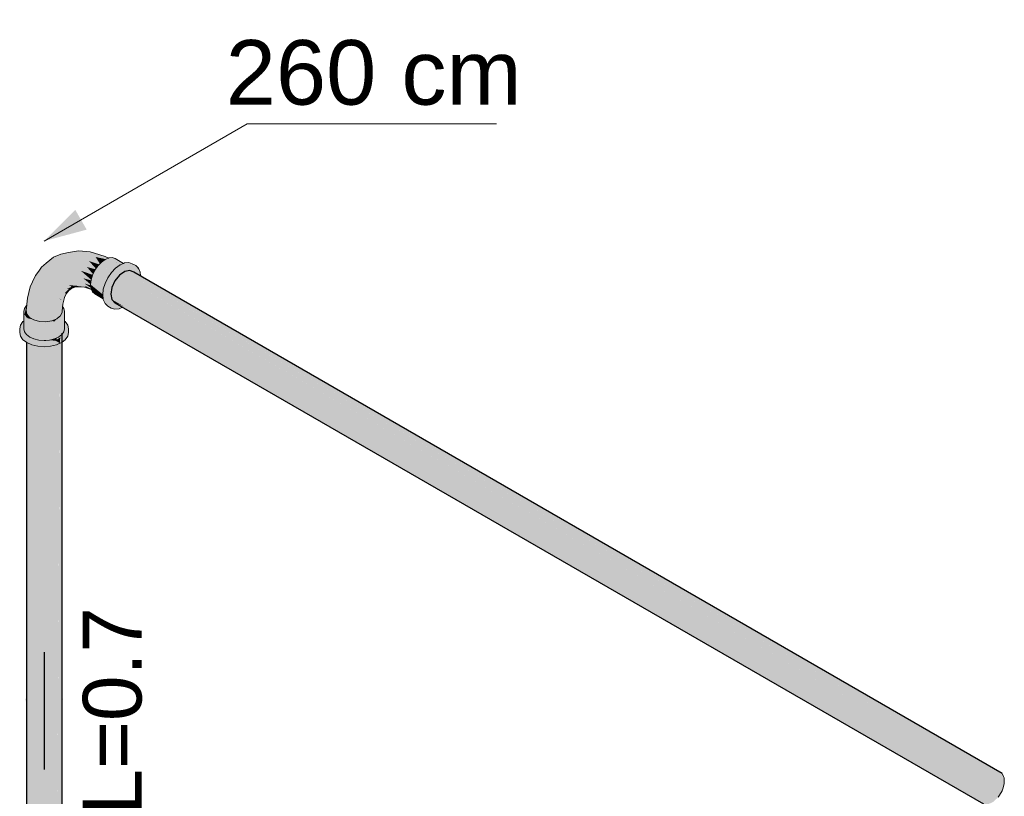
# Model space of a CAD drawing. Header units: millimetres. Extents: x 2 to 902, y -447 to 199.
# Tile 305 of 656: x 81.85 to 85.21, y 69.03 to 71.67. Entities that reach past the tile are written whole.
import ezdxf

# ---------------------------------------------------------------- set-up
doc = ezdxf.new("R2010")
doc.units = ezdxf.units.MM
doc.header["$MEASUREMENT"] = 0
doc.linetypes.add('NULL', pattern=[0])
for name, color, linetype, lineweight in [('AF-Condutos', 4, 'Continuous', 25), ('AF-Conexões', 9, 'Continuous', 18), ('AF-Sentido conduto', 9, 'Continuous', 30), ('AF-Textos conduto', 7, 'Continuous', 9), ('Cotas', 1, 'Continuous', 0), ('DI-Elementos em corte', 9, 'Continuous', 18), ('Textos', 7, 'Continuous', 9)]:
    doc.layers.add(name, color=color, linetype=linetype, lineweight=lineweight)
doc.styles.add('Arial', font='arial.ttf')

msp = doc.modelspace()

# ---------------------------------------------------------------- hatches: boundary and pattern name
at = {"layer": 'AF-Condutos', "linetype": 'Continuous'}
for points in [[(82.2287, 70.8189), (82.2115, 70.8155), (82.2676, 70.7831), (82.2676, 70.7833), (82.2676, 70.7831), (82.2115, 70.8155), (82.1936, 70.803), (82.178, 70.7836), (82.1674, 70.7606), (82.2395, 70.7188), (82.1674, 70.7606), (82.1637, 70.7381), (82.2208, 70.7052), (82.2315, 70.713), (82.2392, 70.7186), (82.2315, 70.713), (82.2208, 70.7052), (82.2814, 70.6702), (82.2783, 70.6957), (82.2814, 70.6702), (85.1208, 69.0308), (85.1234, 69.0463), (82.2782, 70.6964), (85.1234, 69.0463), (85.1246, 69.0533), (82.2781, 70.6967), (82.2396, 70.7189), (82.2781, 70.6967), (85.1246, 69.0533), (85.1319, 69.0691), (82.278, 70.6975), (82.24, 70.7192), (82.2584, 70.7326), (82.24, 70.7192), (82.278, 70.6975), (82.2744, 70.7276), (82.2617, 70.735), (82.2744, 70.7276), (82.278, 70.6975), (85.1319, 69.0691), (85.1352, 69.0763), (82.2743, 70.728), (82.2619, 70.7352), (82.2623, 70.7355), (82.2619, 70.7352), (82.2743, 70.728), (85.1352, 69.0763), (85.1459, 69.0896), (82.2742, 70.7286), (82.2725, 70.7429), (82.2742, 70.7286), (85.1459, 69.0896), (82.2834, 70.7508), (82.2706, 70.7583), (82.2834, 70.7509), (85.1507, 69.0957), (82.2836, 70.751), (82.2706, 70.7585), (82.2837, 70.751), (82.284, 70.7513), (82.2705, 70.7589), (82.284, 70.7513), (82.2837, 70.751), (85.1631, 69.1043), (82.3009, 70.7636), (82.2676, 70.783), (85.1631, 69.1043), (85.1687, 69.1082), (85.1805, 69.1106), (82.2659, 70.7974), (85.1805, 69.1106), (85.1858, 69.1116), (82.2659, 70.7975)], [(82.2287, 70.8189), (85.1858, 69.1116), (85.195, 69.1074)], [(82.2657, 70.7991), (82.242, 70.8127), (82.2287, 70.8189), (82.2659, 70.7975), (85.195, 69.1074)], [(82.242, 70.8127), (85.195, 69.1074), (85.1992, 69.1055)], [(82.2706, 70.7585), (85.1507, 69.0957), (85.1631, 69.1043)], [(82.2706, 70.7583), (85.1459, 69.0896), (85.1507, 69.0957)], [(82.1674, 70.72), (82.2085, 70.6962), (85.1246, 69.0127), (85.122, 69.0252), (85.1208, 69.0308), (82.2208, 70.7052), (82.2207, 70.7051), (82.2086, 70.6963), (82.2207, 70.7051), (82.2208, 70.7052), (82.1637, 70.7381)], [(82.1674, 70.72), (85.1279, 69.0093), (85.1246, 69.0127)], [(82.209, 70.696), (82.1674, 70.72), (82.178, 70.7092)], [(82.178, 70.7092), (85.1352, 69.002), (85.1279, 69.0093)], [(82.2084, 70.6962), (82.178, 70.7092), (82.2044, 70.694), (82.205, 70.6937), (82.207, 70.6951), (82.205, 70.6937), (85.1279, 69.0093), (82.209, 70.696)], [(81.8763, 67.8966), (81.8763, 67.8876), (81.8854, 67.8739), (81.8854, 67.9092), (81.8777, 67.8985), (81.8854, 67.9092), (81.8854, 67.9155), (81.8854, 67.9241), (81.8854, 70.5879), (81.8764, 67.9173), (81.8764, 67.9029)], [(81.8857, 67.9159), (81.8854, 70.5879), (81.8854, 67.9155), (81.8854, 67.8739), (81.9034, 67.8635), (81.9041, 67.9415), (81.9034, 67.9406), (81.9041, 67.9415), (81.9034, 70.5775)], [(81.9912, 70.5712), (81.9914, 70.5911), (81.9753, 70.5797)], [(81.9914, 67.8771), (81.9914, 67.9108), (81.9914, 67.9148), (81.9914, 67.9237), (81.9914, 70.5911), (81.9775, 67.9342), (81.9914, 70.5911), (81.9757, 67.9366), (81.9757, 67.9355), (81.9813, 67.9184), (81.9757, 67.9355), (81.9757, 67.9226), (81.9801, 67.9193), (81.9757, 67.9226), (81.9753, 67.8657)], [(81.998, 67.8913), (81.998, 67.8993), (81.998, 67.9056), (81.9978, 67.9059), (81.9975, 67.9062), (81.9945, 67.9084), (81.9975, 67.9062), (81.9978, 67.9059), (81.994, 67.9111), (81.9978, 67.9059), (81.998, 67.9056), (81.998, 67.9058), (81.998, 67.9187), (81.998, 67.9225), (81.998, 70.6053), (81.9915, 67.9315), (81.9915, 67.9236), (81.9915, 67.9146), (81.9914, 67.9107), (81.9928, 67.9097), (81.9914, 67.9107), (81.9914, 67.9084), (81.9929, 67.9063), (81.9943, 67.9044), (81.9929, 67.9063), (81.9914, 67.9084), (81.9914, 67.8771), (81.998, 67.8913), (81.9957, 67.9024)], [(81.8763, 70.5738), (81.8763, 67.8876), (81.8854, 70.5675), (81.8847, 70.5701), (81.8779, 70.5731), (81.8763, 70.5743)], [(81.8854, 70.5675), (81.8854, 70.5698), (81.8847, 70.5701)], [(81.8854, 70.5678), (81.8857, 67.9159), (81.9033, 70.5619), (81.9034, 70.5635), (81.902, 70.5639), (81.8952, 70.5655), (81.8854, 70.5698)], [(81.9034, 67.8635), (81.9272, 67.8582), (81.9272, 70.5722)], [(81.9035, 70.5616), (81.9041, 67.9415), (81.9271, 70.5579), (81.9271, 70.5598), (81.9245, 70.56), (81.9152, 70.5607), (81.9035, 70.5635)], [(81.9272, 67.8582), (81.9526, 67.859), (81.9526, 70.573)], [(81.9525, 70.5579), (81.9525, 70.5602), (81.9368, 70.5591), (81.9272, 70.5598), (81.9272, 70.5583), (81.9272, 67.8582)], [(81.9526, 67.859), (81.9753, 67.8657), (81.9753, 70.5797)], [(81.9583, 70.5607), (81.9526, 70.5603), (81.9526, 70.5593), (81.9526, 67.859), (81.9752, 70.562), (81.9752, 70.5647)], [(81.9912, 70.5686), (81.9912, 70.5712), (81.9784, 70.5655), (81.9753, 70.5648), (81.9753, 70.5641), (81.9753, 67.8657)], [(81.9979, 70.5741), (81.9979, 70.5748), (81.9957, 70.5731), (81.9914, 70.5712), (81.9914, 70.5699), (81.9914, 67.8771)]]:
    msp.add_hatch(color=151, dxfattribs=at).paths.add_polyline_path(points)
at = {"layer": 'AF-Conexões', "linetype": 'Continuous'}
for points in [[(81.8777, 70.7005), (81.8759, 70.6826), (81.8777, 70.6703), (81.8867, 70.6592), (81.8873, 70.6589), (81.898, 70.6637), (81.8873, 70.6589), (81.9017, 70.6505), (81.921, 70.6453), (81.9135, 70.6705), (81.9061, 70.6672), (81.9135, 70.6705), (81.91, 70.6824), (81.921, 70.6453), (81.9422, 70.6443), (81.9309, 70.6888), (81.9422, 70.6443), (81.9628, 70.6474), (81.9516, 70.6741), (81.9628, 70.6474), (81.9802, 70.6545), (81.9693, 70.6846), (81.9802, 70.6545), (81.9893, 70.6619), (81.9924, 70.6645), (81.9936, 70.6782), (81.9924, 70.6645), (81.9979, 70.6764), (81.9995, 70.6962), (82, 70.7024), (81.9989, 70.697), (81.9987, 70.6973), (81.995, 70.6836), (81.9987, 70.6973), (81.9972, 70.6994), (81.9989, 70.697), (82, 70.7024), (82.0006, 70.7047), (81.9997, 70.7089), (81.9964, 70.7005), (81.9953, 70.6974), (81.9843, 70.6886), (81.9929, 70.6955), (81.9953, 70.6974), (81.9951, 70.7006), (81.9942, 70.7179), (81.9785, 70.7077), (81.9942, 70.7179), (81.985, 70.7264), (81.962, 70.7028), (81.985, 70.7264), (81.9949, 70.7189), (82.0096, 70.7412), (82.0209, 70.7504), (82.0299, 70.7578), (82.0249, 70.7554), (82.0054, 70.7457), (81.9875, 70.7465), (81.9644, 70.7282), (81.9453, 70.7083), (81.9644, 70.7282), (81.9875, 70.7465), (81.9987, 70.746), (82.0054, 70.7457), (82.01, 70.7503), (82.0054, 70.7457), (82.0214, 70.7536), (82.0249, 70.7554), (82.0256, 70.7562), (82.0241, 70.7556), (82.0229, 70.7552), (82.0182, 70.7534), (82.0229, 70.7552), (82.0241, 70.7556), (82.0256, 70.7562), (82.0269, 70.7577), (82.0318, 70.7594), (82.0381, 70.7616), (82.0359, 70.7611), (82.0326, 70.76), (82.0359, 70.7611), (82.0332, 70.7606), (82.0311, 70.7601), (82.0284, 70.7596), (82.0274, 70.7583), (82.0284, 70.7596), (82.0277, 70.7594), (82.0267, 70.7592), (82.0252, 70.7576), (82.0275, 70.76), (82.017, 70.7572), (82.0267, 70.7592), (82.0312, 70.7639), (82.0292, 70.7639), (82.0217, 70.7641), (82.0292, 70.7639), (82.0312, 70.7639), (82.0334, 70.7662), (82.034, 70.7669), (82.0243, 70.768), (81.994, 70.7787), (82.0085, 70.7645), (82.0023, 70.7706), (82.0019, 70.7709), (81.994, 70.7787), (81.9949, 70.7719), (81.9949, 70.7715), (81.9958, 70.7648), (81.9962, 70.7617), (81.9619, 70.7542), (81.94, 70.7294), (81.9619, 70.7542), (81.9962, 70.7617), (81.994, 70.7787), (81.9602, 70.7727), (81.994, 70.7787), (82.0243, 70.768), (82.0433, 70.7727), (82.017, 70.7842), (82.0433, 70.7727), (82.0741, 70.7616), (82.0983, 70.7539), (82.0981, 70.7544), (82.0777, 70.7638), (82.0971, 70.7543), (82.097, 70.7556), (82.0969, 70.7564), (82.0968, 70.7572), (82.0965, 70.7595), (82.0954, 70.7603), (82.074, 70.7747), (82.0371, 70.7885), (82.074, 70.7747), (82.0948, 70.7681), (82.0951, 70.7709), (82.0952, 70.7714), (82.095, 70.7715), (82.0698, 70.7927), (82.0963, 70.7849), (82.0968, 70.7866), (82.097, 70.7873), (82.0969, 70.7874), (82.0621, 70.8177), (82.0356, 70.8102), (81.9992, 70.7996), (82.0356, 70.8102), (82.0621, 70.8177), (82.1022, 70.8042), (82.1034, 70.8066), (82.0825, 70.8308), (82.0451, 70.8389), (82.0194, 70.8334), (82.0028, 70.8183), (82.0194, 70.8334), (82.0451, 70.8389), (82.0825, 70.8308), (82.1118, 70.8228), (82.1133, 70.825), (82.0897, 70.8508), (82.0508, 70.8568), (82.0101, 70.853), (81.9927, 70.837), (81.9755, 70.8202), (81.9666, 70.7921), (81.9755, 70.8202), (81.9927, 70.837), (82.0101, 70.853), (82.0508, 70.8568), (82.0897, 70.8508), (82.1245, 70.8393), (82.1268, 70.8418), (82.1118, 70.8648), (82.1471, 70.8573), (82.1511, 70.859), (82.1548, 70.8606), (82.1562, 70.8612), (82.1447, 70.8666), (82.1267, 70.872), (82.08, 70.8752), (82.0575, 70.8705), (82.08, 70.8752), (82.1267, 70.872), (82.094, 70.8824), (82.0492, 70.8803), (82.0242, 70.8698), (82.0492, 70.8803), (82.094, 70.8824), (82.0533, 70.8861), (82.0202, 70.8802), (81.9921, 70.8623), (81.9596, 70.8378), (81.9498, 70.8069), (81.9446, 70.785), (81.931, 70.7644), (81.9255, 70.7405), (81.931, 70.7644), (81.9446, 70.785), (81.9498, 70.8069), (81.9596, 70.8378), (81.9921, 70.8623), (82.0202, 70.8802), (81.9932, 70.8747), (81.9691, 70.8599), (81.9932, 70.8747), (81.9687, 70.8639), (81.944, 70.8443), (81.9339, 70.8247), (81.927, 70.7995), (81.9339, 70.8247), (81.944, 70.8443), (81.9276, 70.8302), (81.9188, 70.8167), (81.9169, 70.8033), (81.9114, 70.7796), (81.9169, 70.8033), (81.9188, 70.8167), (81.9069, 70.8014), (81.8973, 70.7805), (81.8984, 70.7676), (81.8973, 70.7805), (81.8896, 70.7634), (81.8869, 70.7425), (81.8896, 70.7634), (81.8801, 70.7246), (81.8829, 70.7054), (81.8959, 70.7127), (81.9091, 70.746), (81.9183, 70.7155), (81.9167, 70.7208), (81.8994, 70.7132), (81.8964, 70.7118), (81.8994, 70.7132), (81.9167, 70.7208), (81.9145, 70.7282), (81.9091, 70.746), (81.8968, 70.7148), (81.8959, 70.7127), (81.8958, 70.7116), (81.893, 70.6814), (81.8958, 70.7116), (81.8959, 70.7127), (81.8882, 70.7084), (81.8876, 70.7079), (81.8867, 70.7072), (81.8833, 70.7047), (81.8867, 70.7072), (81.8876, 70.7079), (81.8882, 70.7084), (81.8866, 70.7075), (81.8829, 70.7054), (81.883, 70.7045), (81.8829, 70.7054), (81.8828, 70.7043), (81.8829, 70.7054), (81.8829, 70.7058), (81.8792, 70.7042), (81.8791, 70.7015), (81.878, 70.7007), (81.8791, 70.7015), (81.8792, 70.7042), (81.8829, 70.7058), (81.8801, 70.7246), (81.878, 70.7037)], [(82.1234, 70.8397), (82.0897, 70.8508), (82.1121, 70.8263), (82.1133, 70.825), (82.1159, 70.8288), (82.1197, 70.8343), (82.1245, 70.8393)], [(82.1371, 70.8527), (82.1118, 70.8648), (82.1261, 70.8429), (82.1268, 70.8418), (82.1286, 70.8438), (82.1316, 70.8468), (82.1386, 70.852)], [(82.1462, 70.8575), (82.1118, 70.8648), (82.1367, 70.8529), (82.1386, 70.852), (82.1403, 70.8532), (82.1443, 70.8561), (82.1471, 70.8573)], [(82.1767, 70.8233), (82.1443, 70.8561), (82.1316, 70.8468), (82.1751, 70.8217)], [(82.1966, 70.8385), (82.1562, 70.8612), (82.1443, 70.8561)], [(82.1853, 70.8325), (82.1443, 70.8561), (82.1761, 70.824), (82.1767, 70.8233), (82.1775, 70.8242), (82.18, 70.8268), (82.1866, 70.8317)], [(82.1962, 70.8387), (82.1443, 70.8561), (82.184, 70.8332), (82.194, 70.8374), (82.184, 70.8332), (82.1866, 70.8317), (82.1884, 70.833), (82.1943, 70.8373), (82.1952, 70.8379), (82.1966, 70.8385)], [(82.2057, 70.8424), (82.2075, 70.8432), (82.1791, 70.8596), (82.1689, 70.8627), (82.157, 70.8615), (82.1562, 70.8612), (82.1968, 70.8386), (82.2005, 70.8402), (82.1644, 70.8573), (82.2005, 70.8402), (82.2007, 70.8403), (82.2026, 70.8411), (82.2048, 70.842)], [(82.1562, 70.8612), (82.1963, 70.8387), (82.1964, 70.8388)], [(82.095, 70.7891), (82.097, 70.7873), (82.1017, 70.8031), (82.102, 70.8042), (82.0621, 70.8177)], [(82.1019, 70.8083), (82.1034, 70.8066), (82.1095, 70.8194), (82.1118, 70.8228), (82.1112, 70.8229), (82.0825, 70.8308)], [(82.1468, 70.7799), (82.1536, 70.794), (82.1604, 70.79), (82.1547, 70.7963), (82.1197, 70.8343), (82.1095, 70.8194), (82.1017, 70.8031), (82.1458, 70.7777)], [(82.1651, 70.8108), (82.1316, 70.8468), (82.1197, 70.8343), (82.1549, 70.796), (82.1638, 70.8089)], [(82.1733, 70.8228), (82.1316, 70.8468), (82.165, 70.811), (82.1651, 70.8108), (82.1653, 70.8111), (82.1658, 70.8118), (82.1751, 70.8217)], [(82.2044, 70.694), (82.2031, 70.6947), (82.2017, 70.6956), (82.1862, 70.7045), (82.178, 70.7092), (82.177, 70.7103), (82.1674, 70.72), (82.1637, 70.7381), (82.1617, 70.7258), (82.1606, 70.7193), (82.1591, 70.7105), (82.1668, 70.7157), (82.1681, 70.7167), (82.1668, 70.7157), (82.1591, 70.7105), (82.1708, 70.7037), (82.1685, 70.7147), (82.1701, 70.7138), (82.1685, 70.7147), (82.1708, 70.7037), (82.1573, 70.6996), (82.1719, 70.6983), (82.1817, 70.6974), (82.1772, 70.7097), (82.1817, 70.6974), (82.1905, 70.6966), (82.156, 70.6997), (82.1573, 70.6996), (82.1708, 70.7037), (82.1591, 70.7105), (82.1606, 70.7193), (82.1597, 70.7198), (82.1606, 70.7193), (82.1617, 70.7258), (82.1637, 70.7381), (82.1647, 70.744), (82.1634, 70.7394), (82.1601, 70.7273), (82.1583, 70.7206), (82.1601, 70.7273), (82.1634, 70.7394), (82.1647, 70.744), (82.1597, 70.7575), (82.1647, 70.744), (82.1662, 70.7532), (82.1583, 70.7644), (82.1603, 70.7615), (82.1649, 70.7551), (82.1662, 70.7532), (82.1674, 70.7606), (82.178, 70.7836), (82.1695, 70.7729), (82.1684, 70.7716), (82.1695, 70.7729), (82.178, 70.7836), (82.1804, 70.7865), (82.1838, 70.7961), (82.1724, 70.7881), (82.1721, 70.7884), (82.172, 70.7878), (82.1721, 70.7884), (82.1719, 70.7878), (82.1721, 70.7884), (82.1713, 70.7874), (82.1721, 70.7884), (82.1724, 70.7881), (82.1838, 70.7961), (82.1804, 70.7865), (82.1936, 70.803), (82.1848, 70.7968), (82.1936, 70.803), (82.1938, 70.8032), (82.1924, 70.8147), (82.1938, 70.8032), (82.1938, 70.8031), (82.1953, 70.8041), (82.1951, 70.8048), (82.1953, 70.8041), (82.1959, 70.8046), (82.2029, 70.8095), (82.2115, 70.8155), (82.2022, 70.8136), (82.1939, 70.8119), (82.1957, 70.8055), (82.1929, 70.8158), (82.1939, 70.8119), (82.2022, 70.8136), (82.2115, 70.8155), (82.2201, 70.8172), (82.22, 70.8214), (82.2197, 70.8354), (82.22, 70.8214), (82.2216, 70.8225), (82.22, 70.8214), (82.2201, 70.8172), (82.2222, 70.8176), (82.2222, 70.823), (82.2222, 70.8347), (82.2222, 70.8242), (82.2222, 70.823), (82.2222, 70.8219), (82.2222, 70.8176), (82.2287, 70.8189), (82.242, 70.8127), (82.2306, 70.8193), (82.2357, 70.8204), (82.2289, 70.8276), (82.2235, 70.8238), (82.2232, 70.8236), (82.2235, 70.8238), (82.2289, 70.8276), (82.2357, 70.8204), (82.2441, 70.8221), (82.2314, 70.8294), (82.2315, 70.8294), (82.2314, 70.8294), (82.2441, 70.8221), (82.2443, 70.8221), (82.2327, 70.8303), (82.2443, 70.8221), (82.2441, 70.8221), (82.2357, 70.8204), (82.2306, 70.8193), (82.242, 70.8127), (82.2435, 70.8121), (82.242, 70.8127), (82.2438, 70.8117), (82.2439, 70.8119), (82.2457, 70.8211), (82.246, 70.8224), (82.2439, 70.8119), (82.2576, 70.8055), (82.2439, 70.8119), (82.2438, 70.8117), (82.2596, 70.8026), (82.2588, 70.805), (82.2596, 70.8026), (82.2657, 70.7991), (82.2653, 70.802), (82.2603, 70.8043), (82.2653, 70.802), (82.2639, 70.8136), (82.2525, 70.8238), (82.2639, 70.8136), (82.2562, 70.8245), (82.2486, 70.8353), (82.2332, 70.8306), (82.2486, 70.8353), (82.2408, 70.836), (82.2222, 70.8376), (82.2201, 70.8359), (82.2222, 70.8376), (82.2208, 70.8368), (82.2197, 70.8361), (82.196, 70.8225), (82.1918, 70.82), (82.1727, 70.7921), (82.1712, 70.7873), (82.1575, 70.7682), (82.1712, 70.7873), (82.1727, 70.7921), (82.1678, 70.7849), (82.1678, 70.7849), (82.1678, 70.7849), (82.1573, 70.7693), (82.1678, 70.7849), (82.1573, 70.7695), (82.156, 70.7677), (82.156, 70.7315), (82.156, 70.722), (82.156, 70.7122), (82.156, 70.7677), (82.1504, 70.7155), (82.156, 70.7677), (82.1918, 70.82), (82.2197, 70.8361), (82.2222, 70.8376), (82.2193, 70.8364), (82.2222, 70.8376), (82.2486, 70.8353), (82.2364, 70.839), (82.2486, 70.8353), (82.2369, 70.8421), (82.2247, 70.8458), (82.2105, 70.8444), (82.2098, 70.8418), (82.207, 70.8311), (82.2098, 70.8418), (82.2105, 70.8444), (82.2075, 70.8432), (82.1952, 70.8379), (82.18, 70.8268), (82.1776, 70.805), (82.1654, 70.7872), (82.1776, 70.805), (82.18, 70.8268), (82.1658, 70.8118), (82.1536, 70.794), (82.1442, 70.7745), (82.1383, 70.7547), (82.1501, 70.7479), (82.1383, 70.7547), (82.1481, 70.7291), (82.1383, 70.7547), (82.1363, 70.7359), (82.1497, 70.7159), (82.1363, 70.7359), (82.1475, 70.7172), (82.1501, 70.7127), (82.1475, 70.7172), (82.1363, 70.7359), (82.1379, 70.7227), (82.1383, 70.7195), (82.1442, 70.7065), (82.1536, 70.6978), (82.1654, 70.691), (82.1933, 70.6938), (82.1654, 70.691), (82.1776, 70.6872), (82.1918, 70.6886), (82.1964, 70.6906)], [(82.1964, 70.8388), (82.1963, 70.8387), (82.1968, 70.8386)], [(82.1963, 70.8387), (82.1966, 70.8385), (82.1968, 70.8386)], [(82.2486, 70.8353), (82.2639, 70.8136), (82.258, 70.8266)], [(82.0698, 70.7927), (82.0952, 70.7714), (82.0966, 70.7848)], [(82.1377, 70.7491), (82.0968, 70.7866), (82.0951, 70.7709), (82.1364, 70.737), (82.1375, 70.7465)], [(82.0966, 70.7848), (82.0968, 70.7866), (82.0963, 70.7849)], [(82.1411, 70.7638), (82.1017, 70.8031), (82.0968, 70.7866), (82.1403, 70.7615)], [(82.1369, 70.7499), (82.1377, 70.7491), (82.1383, 70.7547), (82.1391, 70.7622), (82.0968, 70.7866)], [(82.102, 70.8042), (82.1017, 70.8031), (82.1022, 70.8042)], [(82.1397, 70.7652), (82.1411, 70.7638), (82.1442, 70.7745), (82.1458, 70.7777), (82.1452, 70.778), (82.1017, 70.8031)], [(81.9942, 70.7179), (81.9953, 70.6974), (82.0066, 70.727), (82.0122, 70.7399), (82.0256, 70.7562), (82.0229, 70.7552), (82.0096, 70.7412)], [(82.0344, 70.7669), (82.0348, 70.7673), (82.0344, 70.7669), (82.0343, 70.7667), (82.0468, 70.7651), (82.0485, 70.7649), (82.0521, 70.7644), (82.063, 70.763), (82.0741, 70.7616), (82.0689, 70.7629), (82.067, 70.7631), (82.0533, 70.7647), (82.0501, 70.765), (82.0492, 70.7651), (82.0476, 70.7653), (82.0492, 70.7651), (82.0501, 70.765), (82.0533, 70.7647), (82.067, 70.7631), (82.0689, 70.7629), (82.0741, 70.7616), (82.0713, 70.7626), (82.07, 70.7627), (82.0707, 70.7626), (82.0713, 70.7626), (82.0706, 70.7627), (82.0696, 70.7628), (82.0706, 70.7627), (82.0702, 70.7628), (82.0706, 70.7627), (82.0713, 70.7626), (82.0707, 70.7628), (82.0681, 70.7635), (82.0591, 70.7658), (82.0681, 70.7635), (82.06, 70.766), (82.0681, 70.7635), (82.0707, 70.7628), (82.0611, 70.7663), (82.0581, 70.7667), (82.0545, 70.7671), (82.0581, 70.7667), (82.0611, 70.7663), (82.0569, 70.7678), (82.0556, 70.7675), (82.0554, 70.7675), (82.0556, 70.7675), (82.0569, 70.7678), (82.0565, 70.7679), (82.0545, 70.7678), (82.0353, 70.7668), (82.0545, 70.7678), (82.0351, 70.7668), (82.0345, 70.7669), (82.0351, 70.7668), (82.0545, 70.7678), (82.042, 70.7718), (82.0545, 70.7678), (82.0565, 70.7679), (82.0433, 70.7727), (82.0419, 70.7718), (82.0433, 70.7727), (82.0419, 70.7718), (82.0433, 70.7727), (82.0409, 70.7721), (82.0385, 70.7715), (82.0382, 70.7715), (82.0243, 70.768), (82.0339, 70.7668), (82.037, 70.77), (82.034, 70.7669), (82.0341, 70.7669), (82.0343, 70.7667)], [(82.0299, 70.7578), (82.0416, 70.7623), (82.0381, 70.7616), (82.0269, 70.7577), (82.0249, 70.7554)], [(82.0275, 70.76), (82.0312, 70.7639), (82.0275, 70.76), (82.0267, 70.7592), (82.0284, 70.7596), (82.0416, 70.7623), (82.0449, 70.7635), (82.0456, 70.7638), (82.0445, 70.7635), (82.0456, 70.7638), (82.0443, 70.7635), (82.0456, 70.7638), (82.0485, 70.7637), (82.0521, 70.7644), (82.0515, 70.7645), (82.0494, 70.7648), (82.0485, 70.7649), (82.0483, 70.7648), (82.0485, 70.7649), (82.0473, 70.765), (82.0468, 70.7651), (82.0437, 70.7655), (82.0429, 70.7656), (82.0343, 70.7667), (82.0342, 70.7667), (82.0339, 70.7668), (82.0334, 70.7662), (82.0338, 70.7662), (82.0463, 70.765), (82.0334, 70.7662), (82.0434, 70.7642), (82.0338, 70.7661), (82.0411, 70.7636), (82.0291, 70.7604), (82.0411, 70.7636), (82.0319, 70.7639), (82.0411, 70.7636), (82.0338, 70.7661), (82.0315, 70.7639), (82.0338, 70.7661), (82.0334, 70.7662), (82.0312, 70.7639)], [(82.0312, 70.7639), (82.0275, 70.76), (82.0291, 70.7604)], [(82.0339, 70.7668), (82.0312, 70.7639), (82.0319, 70.7639)], [(82.0339, 70.7668), (82.0341, 70.7669), (82.034, 70.7669)], [(82.0341, 70.7669), (82.0339, 70.7668), (82.0343, 70.7667)], [(82.0473, 70.7634), (82.063, 70.763), (82.0621, 70.7631), (82.0456, 70.7638), (82.0416, 70.7623)], [(82.0485, 70.7637), (82.0621, 70.7631), (82.0521, 70.7644)], [(82.074, 70.7747), (82.0965, 70.7595), (82.0955, 70.7679)], [(82.0955, 70.7679), (82.0951, 70.7709), (82.0948, 70.7681)], [(82.1362, 70.7373), (82.0951, 70.7709), (82.0968, 70.7572), (82.1363, 70.7355), (82.1363, 70.7359), (82.1364, 70.737)], [(82.1378, 70.7238), (82.1376, 70.7256), (82.1374, 70.7273), (82.1374, 70.7273), (82.1373, 70.7276), (82.1373, 70.728), (82.1366, 70.7337), (82.1365, 70.7343), (82.1276, 70.7394), (82.1364, 70.7355), (82.0968, 70.7572), (82.1085, 70.7487), (82.1043, 70.7508), (82.0991, 70.7534), (82.1043, 70.7508), (82.1085, 70.7487), (82.1053, 70.7511), (82.1039, 70.7521), (82.1012, 70.7529), (82.1039, 70.7521), (82.0968, 70.7572), (82.0981, 70.7544), (82.0983, 70.7539), (82.0984, 70.7537), (82.1017, 70.7463), (82.1095, 70.7391), (82.1379, 70.7227)], [(82.0971, 70.7543), (82.0974, 70.7542), (82.0983, 70.7539), (82.0976, 70.7554), (82.0972, 70.7563), (82.0968, 70.7572), (82.0969, 70.7564), (82.097, 70.7556)], [(82.0974, 70.7542), (82.0984, 70.7537), (82.0983, 70.7539)], [(82.1391, 70.7622), (82.1383, 70.7547), (82.1403, 70.7615)], [(81.988, 70.7236), (81.9941, 70.718), (81.9949, 70.7189), (81.9884, 70.7239), (81.985, 70.7264)], [(81.9942, 70.7179), (81.9949, 70.7189), (81.9941, 70.718)], [(82.0003, 70.706), (82.0006, 70.7047), (82.0066, 70.727), (82.0008, 70.7118), (81.9997, 70.7089)], [(82.1276, 70.7394), (82.1362, 70.7345), (82.1362, 70.7352), (82.1363, 70.7355)], [(82.1363, 70.7355), (82.1362, 70.7352), (82.1364, 70.7355)], [(82.1362, 70.7345), (82.1365, 70.7343), (82.1364, 70.7351), (82.1364, 70.7355), (82.1362, 70.7352)], [(82.1364, 70.7355), (82.1363, 70.7359), (82.1363, 70.7355)], [(82.0064, 70.6467), (82.0064, 70.6363), (82.0064, 70.6207), (82.0049, 70.6143), (82.004, 70.6103), (82.0054, 70.6122), (82.0064, 70.6136), (82.0054, 70.6122), (82.004, 70.6103), (81.9985, 70.6027), (81.998, 70.6019), (81.9984, 70.6017), (81.998, 70.6019), (82.004, 70.6103), (81.998, 70.6529), (81.9979, 70.653), (81.997, 70.6537), (81.9979, 70.653), (81.997, 70.6595), (81.9932, 70.6566), (81.986, 70.6511), (81.997, 70.6595), (81.9979, 70.653), (82.004, 70.6103), (82.004, 70.6485), (82.004, 70.6103), (82.0064, 70.6207), (82.0064, 70.6467), (82.0053, 70.6475), (82.0064, 70.6467), (82.0064, 70.6795), (82.004, 70.6691), (81.9716, 70.6448), (81.9368, 70.6394), (81.9548, 70.6407), (81.9368, 70.6394), (81.8876, 70.6511), (81.881, 70.6561), (81.8804, 70.6566), (81.8779, 70.6547), (81.8804, 70.6566), (81.8766, 70.6594), (81.8766, 70.6541), (81.8766, 70.6537), (81.8766, 70.6006), (81.8876, 70.5923), (81.902, 70.6448), (81.9188, 70.6407), (81.902, 70.6448), (81.8876, 70.5923), (81.902, 70.586), (81.9095, 70.5826), (81.902, 70.586), (81.8944, 70.5893), (81.8876, 70.5923), (81.8862, 70.5934), (81.8787, 70.5991), (81.8766, 70.6006), (81.8763, 70.601), (81.875, 70.6028), (81.8741, 70.604), (81.8743, 70.6023), (81.8759, 70.5975), (81.8752, 70.6017), (81.8759, 70.5975), (81.8763, 70.5973), (81.8813, 70.5941), (81.8801, 70.5956), (81.8763, 70.6008), (81.8801, 70.5956), (81.8813, 70.5941), (81.8802, 70.5956), (81.8806, 70.5955), (81.8802, 70.5956), (81.8813, 70.5941), (81.8848, 70.5936), (81.8763, 70.5949), (81.8813, 70.5941), (81.8763, 70.5973), (81.8759, 70.5975), (81.8756, 70.5977), (81.8759, 70.5975), (81.8743, 70.6023), (81.8703, 70.6), (81.8743, 70.6023), (81.8741, 70.604), (81.8731, 70.6032), (81.8741, 70.604), (81.8779, 70.6547), (81.8672, 70.6207), (81.8713, 70.608), (81.8696, 70.6103), (81.8763, 70.601), (81.8766, 70.6006), (81.8765, 70.6537), (81.8763, 70.6535), (81.8765, 70.6537), (81.8766, 70.6594), (81.8763, 70.6577), (81.8757, 70.653), (81.8696, 70.6485), (81.8757, 70.653), (81.8766, 70.6594), (81.8696, 70.6691), (81.8685, 70.6477), (81.8696, 70.6691), (81.8765, 70.6996), (81.8696, 70.6899), (81.8672, 70.6795), (81.8672, 70.6467), (81.8672, 70.6207), (81.8672, 70.6317), (81.8672, 70.6467), (81.8647, 70.6448), (81.8656, 70.6281), (81.8647, 70.6448), (81.8632, 70.6384), (81.8599, 70.6238), (81.8564, 70.6083), (81.8621, 70.6207), (81.859, 70.6139), (81.8564, 70.6083), (81.8604, 70.6129), (81.8644, 70.6175), (81.8604, 70.6129), (81.8667, 70.6081), (81.8604, 70.6129), (81.8564, 70.6083), (81.8672, 70.6057), (81.8672, 70.6077), (81.8672, 70.6136), (81.8672, 70.6077), (81.8708, 70.605), (81.8672, 70.6077), (81.8672, 70.6057), (81.8708, 70.6048), (81.8708, 70.605), (81.8708, 70.6048), (81.8709, 70.6049), (81.8708, 70.6048), (81.8711, 70.6048), (81.8694, 70.6004), (81.8711, 70.6048), (81.8564, 70.6083), (81.8681, 70.601), (81.8564, 70.6083), (81.8586, 70.6052), (81.8647, 70.5967), (81.8763, 70.5921), (81.8775, 70.5918), (81.8763, 70.5921), (81.8647, 70.5967), (81.8735, 70.5928), (81.8763, 70.5915), (81.8777, 70.5918), (81.8856, 70.5932), (81.8777, 70.5918), (81.8812, 70.5909), (81.891, 70.5897), (81.8812, 70.5909), (81.8777, 70.5918), (81.8763, 70.5915), (81.8937, 70.5839), (81.9063, 70.5783), (81.8955, 70.5837), (81.8994, 70.5834), (81.8933, 70.588), (81.8994, 70.5834), (81.9009, 70.5833), (81.908, 70.5828), (81.8966, 70.5872), (81.9082, 70.5827), (81.9175, 70.5791), (81.9191, 70.5784), (81.908, 70.5828), (81.9009, 70.5833), (81.8994, 70.5834), (81.8955, 70.5837), (81.9063, 70.5783), (81.9152, 70.5743), (81.9265, 70.5751), (81.9422, 70.5763), (81.9673, 70.5782), (81.9784, 70.5791), (81.9549, 70.582), (81.9461, 70.5799), (81.9411, 70.5787), (81.9591, 70.5789), (81.9329, 70.5786), (81.9428, 70.5801), (81.9391, 70.5804), (81.9293, 70.5794), (81.9275, 70.5799), (81.9293, 70.5794), (81.9391, 70.5804), (81.9428, 70.5801), (81.9542, 70.5819), (81.9368, 70.5806), (81.921, 70.5818), (81.9277, 70.5799), (81.921, 70.5818), (81.9191, 70.5819), (81.9188, 70.5819), (81.9368, 70.5806), (81.9548, 70.5819), (81.9716, 70.586), (81.986, 70.5923), (81.997, 70.6007), (81.9973, 70.5974), (81.9976, 70.5952), (81.998, 70.5923), (81.998, 70.595), (81.998, 70.5976), (81.998, 70.6013), (81.998, 70.5976), (82.0022, 70.5995), (82.0026, 70.5997), (82.0022, 70.5995), (81.998, 70.5976), (81.998, 70.595), (81.998, 70.5923), (82.0013, 70.5931), (81.998, 70.5923), (81.9976, 70.5952), (81.9973, 70.5974), (81.997, 70.6007), (81.9953, 70.5965), (81.9975, 70.5952), (81.9978, 70.5922), (81.9975, 70.5952), (81.9953, 70.5965), (81.997, 70.6007), (81.9965, 70.6003), (81.9944, 70.597), (81.9965, 70.6003), (81.9944, 70.597), (81.9934, 70.5956), (81.9944, 70.597), (81.9965, 70.6003), (81.9943, 70.5971), (81.9932, 70.5955), (81.9943, 70.5971), (81.9965, 70.6003), (81.994, 70.5973), (81.9965, 70.6003), (81.9944, 70.5987), (81.9936, 70.5975), (81.9921, 70.595), (81.9936, 70.5975), (81.9944, 70.5987), (81.9935, 70.5976), (81.9944, 70.5987), (81.9932, 70.5977), (81.986, 70.5923), (81.9911, 70.5946), (81.986, 70.5923), (81.984, 70.5889), (81.9871, 70.5897), (81.984, 70.5889), (81.986, 70.5923), (81.9803, 70.588), (81.9794, 70.5838), (81.9784, 70.5791), (81.9812, 70.5839), (81.9784, 70.5791), (81.9825, 70.584), (81.9784, 70.5791), (81.9827, 70.5841), (81.9876, 70.5898), (81.9827, 70.5841), (81.9848, 70.5842), (81.9827, 70.5841), (81.9784, 70.5791), (81.9837, 70.5822), (81.9851, 70.5842), (81.9889, 70.5901), (81.9851, 70.5842), (81.9837, 70.5822), (81.9852, 70.5842), (81.9894, 70.5902), (81.9896, 70.5903), (81.9966, 70.5919), (81.9896, 70.5903), (81.9894, 70.5902), (81.9852, 70.5842), (81.9837, 70.5822), (81.9877, 70.5844), (81.998, 70.5904), (82.002, 70.5927), (82.0036, 70.5936), (82.0089, 70.5967), (82.0032, 70.6), (81.9992, 70.6023), (82.0028, 70.605), (81.9992, 70.6023), (82.0018, 70.6008), (82.0032, 70.6), (82.0064, 70.5982), (82.0063, 70.6013), (82.0061, 70.6075), (82.0063, 70.6013), (82.0064, 70.5982), (82.0064, 70.6014), (82.0064, 70.5982), (82.0089, 70.5967), (82.0077, 70.602), (82.0064, 70.6077), (82.0064, 70.6079), (82.0071, 70.6146), (82.0064, 70.6079), (82.0089, 70.5967), (82.0089, 70.6172), (82.0089, 70.6319), (82.0089, 70.6448)], [(81.8765, 70.6996), (81.8746, 70.691), (81.8716, 70.6779), (81.8696, 70.6691), (81.8718, 70.6777), (81.8696, 70.6691), (81.8744, 70.668), (81.8739, 70.6751), (81.8748, 70.6894), (81.8739, 70.6751), (81.8744, 70.668), (81.8754, 70.6732), (81.875, 70.6738), (81.8754, 70.6732), (81.8753, 70.6771), (81.8754, 70.6732), (81.8744, 70.668), (81.8782, 70.6671), (81.8809, 70.6664), (81.879, 70.6687), (81.8777, 70.6703), (81.8766, 70.6717), (81.8777, 70.6703), (81.8773, 70.6729), (81.8765, 70.6787), (81.8759, 70.6826), (81.8776, 70.7003), (81.8777, 70.7005)], [(81.9995, 70.6962), (81.9994, 70.6946), (81.9979, 70.6764), (82.0029, 70.6871), (81.9979, 70.6764), (81.9933, 70.6665), (81.9924, 70.6645), (81.9865, 70.6597), (81.9716, 70.6448), (81.9895, 70.6582), (81.9948, 70.6665), (81.9895, 70.6582), (81.9969, 70.6638), (81.9973, 70.6685), (81.9974, 70.6706), (81.9973, 70.6685), (81.9969, 70.6638), (82.0022, 70.6726), (81.9969, 70.6638), (82.004, 70.6691), (82.0054, 70.6752), (82.0064, 70.6795), (82.0041, 70.6897), (82.004, 70.6899)], [(81.9963, 70.6885), (81.9966, 70.6897), (81.9785, 70.6531)], [(81.8791, 70.6636), (81.8766, 70.6594), (81.881, 70.6561), (81.8996, 70.6518), (81.8924, 70.6559), (81.8834, 70.6572), (81.8924, 70.6559), (81.8898, 70.6574), (81.8855, 70.6581), (81.8879, 70.6577), (81.8898, 70.6574), (81.8886, 70.6581), (81.8873, 70.6589), (81.887, 70.6588), (81.8854, 70.66), (81.8841, 70.6607), (81.8854, 70.66), (81.887, 70.6588), (81.8873, 70.6589), (81.8867, 70.6592), (81.8853, 70.6609), (81.8809, 70.6664), (81.8696, 70.6691), (81.8697, 70.6691), (81.8766, 70.6594)], [(81.8996, 70.6518), (81.8813, 70.656), (81.881, 70.6561), (81.8876, 70.6511), (81.91, 70.6458), (81.9041, 70.6492), (81.91, 70.6458), (81.9368, 70.6394), (81.91, 70.6483), (81.9017, 70.6505)], [(81.91, 70.6483), (81.9185, 70.6455), (81.9285, 70.6421), (81.9368, 70.6394), (81.9409, 70.64), (81.9313, 70.6426), (81.9409, 70.64), (81.9619, 70.6433), (81.9716, 70.6448), (81.9525, 70.6437), (81.9716, 70.6448), (81.9613, 70.6472), (81.9585, 70.6468), (81.9579, 70.6467), (81.9556, 70.6463), (81.9422, 70.6443), (81.9317, 70.6426), (81.9422, 70.6443), (81.9224, 70.6453), (81.9214, 70.6453), (81.921, 70.6453)], [(81.9671, 70.6492), (81.9628, 70.6474), (81.9613, 70.6472), (81.9619, 70.6471), (81.9716, 70.6448), (81.9681, 70.6482)], [(81.9865, 70.6597), (81.9802, 70.6545), (81.9794, 70.6542), (81.979, 70.654), (81.9785, 70.6531), (81.9789, 70.654), (81.9761, 70.6528), (81.9759, 70.6527), (81.9743, 70.6496), (81.9759, 70.6527), (81.9757, 70.6526), (81.9751, 70.6524), (81.9735, 70.649), (81.9736, 70.6491), (81.9735, 70.6491), (81.973, 70.649), (81.9735, 70.6491), (81.9736, 70.6491), (81.9751, 70.6524), (81.9714, 70.6509), (81.9671, 70.6492), (81.9681, 70.6482), (81.9701, 70.6462), (81.9716, 70.6448), (81.9821, 70.6552)], [(82.0089, 70.6448), (82.0089, 70.5967), (81.998, 70.5904), (81.9784, 70.5791), (81.9957, 70.5867), (81.998, 70.5884), (81.998, 70.5772), (81.998, 70.5884), (81.9957, 70.5867), (81.9784, 70.5791), (81.9152, 70.5743), (81.8763, 70.5915), (81.8647, 70.5967), (81.8763, 70.5879), (81.8647, 70.5967), (81.8564, 70.6083), (81.8647, 70.6448), (81.8564, 70.6332), (81.8535, 70.6207), (81.8535, 70.6071), (81.8564, 70.5947), (81.8647, 70.5831), (81.8763, 70.5743), (81.8763, 70.5863), (81.8763, 70.5743), (81.8779, 70.5867), (81.8763, 70.5743), (81.8779, 70.5731), (81.8952, 70.5791), (81.8779, 70.5731), (81.8952, 70.5655), (81.9152, 70.5607), (81.9368, 70.5727), (81.9583, 70.5743), (81.9368, 70.5727), (81.9152, 70.5607), (81.9368, 70.5591), (81.9583, 70.5607), (81.9784, 70.5655), (81.9957, 70.5731), (81.998, 70.5748), (82.0089, 70.5831), (82.0172, 70.5947), (82.0172, 70.6083), (82.0172, 70.5947), (82.0201, 70.6071), (82.0201, 70.6207), (82.0172, 70.6332)], [(81.8966, 70.5872), (81.908, 70.5828), (81.9173, 70.5791), (81.9191, 70.5784), (81.9175, 70.5791), (81.9082, 70.5827)], [(81.9429, 70.5801), (81.9329, 70.5786), (81.9411, 70.5787), (81.9461, 70.5799), (81.9547, 70.5819), (81.9542, 70.5819), (81.9428, 70.5801), (81.9329, 70.5786)], [(81.9461, 70.5799), (81.9548, 70.5819), (81.9547, 70.5819)], [(81.9741, 70.5834), (81.9716, 70.586), (81.9699, 70.5855), (81.9607, 70.5833), (81.9569, 70.5824), (81.9637, 70.5826), (81.9728, 70.5833), (81.9637, 70.5826), (81.9569, 70.5824), (81.9549, 70.582), (81.955, 70.5819), (81.9583, 70.5822), (81.955, 70.5819), (81.9784, 70.5791)], [(81.9741, 70.5834), (81.986, 70.5923), (81.9716, 70.586)], [(81.9803, 70.588), (81.9741, 70.5834), (81.9784, 70.5791)], [(82.0064, 70.6079), (82.0064, 70.6077), (82.0077, 70.602), (82.0064, 70.6077)]]:
    msp.add_hatch(color=161, dxfattribs=at).paths.add_polyline_path(points)
at = {"layer": 'AF-Sentido conduto', "linetype": 'Continuous'}
msp.add_hatch(color=7, dxfattribs=at).paths.add_polyline_path([(81.9368, 69.1191), (82.0015, 69.3606), (81.8721, 69.3606)])
at = {"layer": 'Cotas', "linetype": 'Continuous'}
msp.add_hatch(color=1, dxfattribs=at).paths.add_polyline_path([(81.9368, 70.9191), (82.0817, 70.958), (82.0429, 71.0252)])
at = {"layer": 'DI-Elementos em corte', "linetype": 'Continuous'}
msp.add_hatch(color=31, dxfattribs=at).paths.add_polyline_path([(85.1899, 69.0318), (85.1992, 69.0467), (85.2014, 69.0539), (85.2065, 69.0699), (85.2065, 69.0764), (85.2065, 69.0907), (85.2042, 69.0953), (85.1992, 69.1055), (85.195, 69.1074), (85.1858, 69.1116), (85.1805, 69.1106), (85.1687, 69.1082), (85.1631, 69.1043), (85.1507, 69.0957), (85.1459, 69.0896), (85.1352, 69.0763), (85.1319, 69.0691), (85.1246, 69.0533), (85.1234, 69.0463), (85.1208, 69.0308), (85.122, 69.0252), (85.1246, 69.0127), (85.1279, 69.0093), (85.1352, 69.002), (85.14, 69.0015), (85.1507, 69.0006), (85.1563, 69.0031), (85.1687, 69.0087), (85.174, 69.0138), (85.1858, 69.025)])

# ---------------------------------------------------------------- linework, layer by layer
at = {"layer": 'AF-Condutos'}
for p, q in [((82.2115, 70.8155), (82.1936, 70.803)), ((82.2287, 70.8189), (82.2115, 70.8155)), ((82.242, 70.8127), (82.2287, 70.8189)), ((82.178, 70.7836), (82.1674, 70.7606)), ((82.1936, 70.803), (82.178, 70.7836)), ((85.1992, 69.1055), (82.242, 70.8127)), ((82.1674, 70.7606), (82.1637, 70.7381)), ((82.1637, 70.7381), (82.1674, 70.72)), ((82.1674, 70.72), (82.178, 70.7092)), ((82.178, 70.7092), (85.1352, 69.002)), ((81.998, 67.9225), (81.998, 70.6053)), ((81.8763, 70.5743), (81.8763, 70.5738)), ((81.8763, 70.5738), (81.8763, 67.8876))]:
    msp.add_line(p, q, dxfattribs=at)
at = {"layer": 'AF-Conexões'}
for p, q in [((82.0533, 70.8861), (82.0202, 70.8802)), ((82.094, 70.8824), (82.0533, 70.8861)), ((82.1267, 70.872), (82.094, 70.8824)), ((81.9687, 70.8639), (81.944, 70.8443)), ((81.9932, 70.8747), (81.9687, 70.8639)), ((82.0202, 70.8802), (81.9932, 70.8747)), ((82.1447, 70.8666), (82.1267, 70.872)), ((82.1443, 70.8561), (82.1316, 70.8468)), ((82.1562, 70.8612), (82.1443, 70.8561)), ((82.1562, 70.8612), (82.1447, 70.8666)), ((82.157, 70.8615), (82.1562, 70.8612)), ((82.1689, 70.8627), (82.157, 70.8615)), ((82.1791, 70.8596), (82.1689, 70.8627)), ((82.2075, 70.8432), (82.1791, 70.8596)), ((81.9188, 70.8167), (81.9069, 70.8014)), ((81.9276, 70.8302), (81.9188, 70.8167)), ((81.944, 70.8443), (81.9276, 70.8302)), ((82.1095, 70.8194), (82.1017, 70.8031)), ((82.1197, 70.8343), (82.1095, 70.8194)), ((82.1316, 70.8468), (82.1197, 70.8343)), ((82.18, 70.8268), (82.1658, 70.8118)), ((82.1952, 70.8379), (82.18, 70.8268)), ((82.2075, 70.8432), (82.1952, 70.8379)), ((82.2105, 70.8444), (82.2075, 70.8432)), ((82.2247, 70.8458), (82.2105, 70.8444)), ((82.2369, 70.8421), (82.2247, 70.8458)), ((82.2486, 70.8353), (82.2369, 70.8421)), ((82.258, 70.8266), (82.2486, 70.8353)), ((82.2639, 70.8136), (82.258, 70.8266)), ((81.9069, 70.8014), (81.8973, 70.7805)), ((82.0968, 70.7866), (82.0951, 70.7709)), ((82.1017, 70.8031), (82.0968, 70.7866)), ((82.1536, 70.794), (82.1442, 70.7745)), ((82.1658, 70.8118), (82.1536, 70.794)), ((82.2653, 70.802), (82.2639, 70.8136)), ((82.2657, 70.7991), (82.2653, 70.802)), ((81.8896, 70.7634), (81.8801, 70.7246)), ((81.8973, 70.7805), (81.8896, 70.7634)), ((82.0229, 70.7552), (82.0096, 70.7412)), ((82.0096, 70.7412), (82.0209, 70.7504)), ((82.0122, 70.7399), (82.0256, 70.7562)), ((82.0275, 70.76), (82.017, 70.7572)), ((82.017, 70.7572), (82.0267, 70.7592)), ((82.0209, 70.7504), (82.0299, 70.7578)), ((82.0243, 70.768), (82.0339, 70.7668)), ((82.034, 70.7669), (82.0243, 70.768)), ((82.0267, 70.7592), (82.0284, 70.7596)), ((82.0312, 70.7639), (82.0275, 70.76)), ((82.0284, 70.7596), (82.0416, 70.7623)), ((82.0299, 70.7578), (82.0416, 70.7623)), ((82.0339, 70.7668), (82.0312, 70.7639)), ((82.0339, 70.7668), (82.0343, 70.7667)), ((82.0343, 70.7667), (82.0468, 70.7651)), ((82.0416, 70.7623), (82.0473, 70.7634)), ((82.0468, 70.7651), (82.0485, 70.7649)), ((82.0473, 70.7634), (82.063, 70.763)), ((82.0485, 70.7649), (82.0521, 70.7644)), ((82.0521, 70.7644), (82.063, 70.763)), ((82.063, 70.763), (82.0741, 70.7616)), ((82.0741, 70.7616), (82.0983, 70.7539)), ((82.0777, 70.7638), (82.0971, 70.7543)), ((82.0981, 70.7544), (82.0777, 70.7638)), ((82.0951, 70.7709), (82.0968, 70.7572)), ((82.0968, 70.7572), (82.0981, 70.7544)), ((82.0971, 70.7543), (82.0974, 70.7542)), ((82.0974, 70.7542), (82.0984, 70.7537)), ((82.0981, 70.7544), (82.0983, 70.7539)), ((82.0983, 70.7539), (82.0984, 70.7537)), ((82.0984, 70.7537), (82.1017, 70.7463)), ((82.1383, 70.7547), (82.1363, 70.7359)), ((82.1442, 70.7745), (82.1383, 70.7547)), ((81.8801, 70.7246), (81.878, 70.7037)), ((82.0006, 70.7047), (82.0066, 70.727)), ((82.0066, 70.727), (82.0122, 70.7399)), ((82.1017, 70.7463), (82.1095, 70.7391)), ((82.1095, 70.7391), (82.1379, 70.7227)), ((82.1363, 70.7359), (82.1379, 70.7227)), ((82.1379, 70.7227), (82.1383, 70.7195)), ((82.1383, 70.7195), (82.1442, 70.7065)), ((81.8696, 70.6899), (81.8672, 70.6795)), ((81.8765, 70.6996), (81.8696, 70.6899)), ((81.8777, 70.7005), (81.8759, 70.6826)), ((81.8759, 70.6826), (81.8777, 70.6703)), ((81.8777, 70.7005), (81.8765, 70.6996)), ((81.878, 70.7037), (81.8777, 70.7005)), ((81.9979, 70.6764), (81.9995, 70.6962)), ((81.9995, 70.6962), (82, 70.7024)), ((82.004, 70.6899), (81.9995, 70.6962)), ((82, 70.7024), (82.0006, 70.7047)), ((82.0041, 70.6897), (82.004, 70.6899)), ((82.0064, 70.6795), (82.0041, 70.6897)), ((82.1442, 70.7065), (82.1536, 70.6978)), ((82.1536, 70.6978), (82.1654, 70.691)), ((82.1654, 70.691), (82.1776, 70.6872)), ((82.1776, 70.6872), (82.1918, 70.6886)), ((82.1918, 70.6886), (82.1964, 70.6906)), ((82.1964, 70.6906), (82.2044, 70.694)), ((81.8672, 70.6795), (81.8672, 70.6467)), ((81.8777, 70.6703), (81.8867, 70.6592)), ((81.8867, 70.6592), (81.8873, 70.6589)), ((81.8873, 70.6589), (81.9017, 70.6505)), ((81.9017, 70.6505), (81.921, 70.6453)), ((81.9422, 70.6443), (81.9628, 70.6474)), ((81.9628, 70.6474), (81.9802, 70.6545)), ((81.9802, 70.6545), (81.9893, 70.6619)), ((81.9893, 70.6619), (81.9924, 70.6645)), ((81.9924, 70.6645), (81.9979, 70.6764)), ((82.0064, 70.6467), (82.0064, 70.6795)), ((81.8564, 70.6332), (81.8535, 70.6207)), ((81.8535, 70.6207), (81.8535, 70.6071)), ((81.8647, 70.6448), (81.8564, 70.6332)), ((81.8672, 70.6467), (81.8647, 70.6448)), ((81.8672, 70.6467), (81.8672, 70.6207)), ((81.8672, 70.6207), (81.8696, 70.6103)), ((81.921, 70.6453), (81.9422, 70.6443)), ((82.004, 70.6103), (82.0064, 70.6207)), ((82.0064, 70.6207), (82.0064, 70.6467)), ((82.0089, 70.6448), (82.0064, 70.6467)), ((82.0172, 70.6332), (82.0089, 70.6448)), ((82.0201, 70.6207), (82.0172, 70.6332)), ((82.0201, 70.6071), (82.0201, 70.6207)), ((81.8535, 70.6071), (81.8564, 70.5947)), ((81.8564, 70.5947), (81.8647, 70.5831)), ((81.8647, 70.5831), (81.8763, 70.5743)), ((81.8696, 70.6103), (81.8763, 70.601)), ((81.8763, 70.601), (81.8766, 70.6006)), ((81.8766, 70.6006), (81.8876, 70.5923)), ((81.8876, 70.5923), (81.902, 70.586)), ((81.902, 70.586), (81.9188, 70.5819)), ((81.9188, 70.5819), (81.9368, 70.5806)), ((81.9368, 70.5806), (81.9548, 70.5819)), ((81.9548, 70.5819), (81.9716, 70.586)), ((81.9716, 70.586), (81.986, 70.5923)), ((81.986, 70.5923), (81.997, 70.6007)), ((81.997, 70.6007), (81.998, 70.6019)), ((81.998, 70.6019), (82.004, 70.6103)), ((81.998, 70.5748), (82.0089, 70.5831)), ((82.0089, 70.5831), (82.0172, 70.5947)), ((82.0172, 70.5947), (82.0201, 70.6071)), ((81.8763, 70.5743), (81.8779, 70.5731)), ((81.8779, 70.5731), (81.8952, 70.5655)), ((81.8952, 70.5655), (81.9152, 70.5607)), ((81.9152, 70.5607), (81.9368, 70.5591)), ((81.9368, 70.5591), (81.9583, 70.5607)), ((81.9583, 70.5607), (81.9784, 70.5655)), ((81.9784, 70.5655), (81.9957, 70.5731)), ((81.9957, 70.5731), (81.998, 70.5748))]:
    msp.add_line(p, q, dxfattribs=at)
at = {"layer": 'AF-Sentido conduto'}
msp.add_lwpolyline([(81.9368, 69.5191), (81.9368, 69.1191)], dxfattribs=at)
at = {"layer": 'Cotas'}
msp.add_lwpolyline([(81.9368, 70.9191), (82.6283, 71.3183), (83.4777, 71.3183)], dxfattribs=at)
at = {"layer": 'DI-Elementos em corte'}
for p, q in [((85.2042, 69.0953), (85.1992, 69.1055)), ((85.2065, 69.0907), (85.2042, 69.0953)), ((85.2065, 69.0764), (85.2065, 69.0907)), ((85.2065, 69.0699), (85.2065, 69.0764)), ((85.1899, 69.0318), (85.1992, 69.0467)), ((85.1992, 69.0467), (85.2014, 69.0539)), ((85.2014, 69.0539), (85.2065, 69.0699)), ((85.1858, 69.025), (85.1899, 69.0318))]:
    msp.add_line(p, q, dxfattribs=at)

# ---------------------------------------------------------------- texts
at = {"layer": 'AF-Textos conduto', "linetype": 'NULL', "insert": (82.2713, 69.3191), "char_height": 0.2, "width": 1.413415, "attachment_point": 8, "rotation": 90.0002, "line_spacing_factor": 0.6, "style": 'Arial'}
msp.add_mtext('L=0.7', dxfattribs=at)
at = {"layer": 'Textos', "linetype": 'NULL', "insert": (83.5629, 71.3805), "char_height": 0.22, "width": 2.015549, "attachment_point": 9, "line_spacing_factor": 0.6, "style": 'Arial'}
msp.add_mtext('260 cm', dxfattribs=at)

doc.saveas('drawing.dxf')
